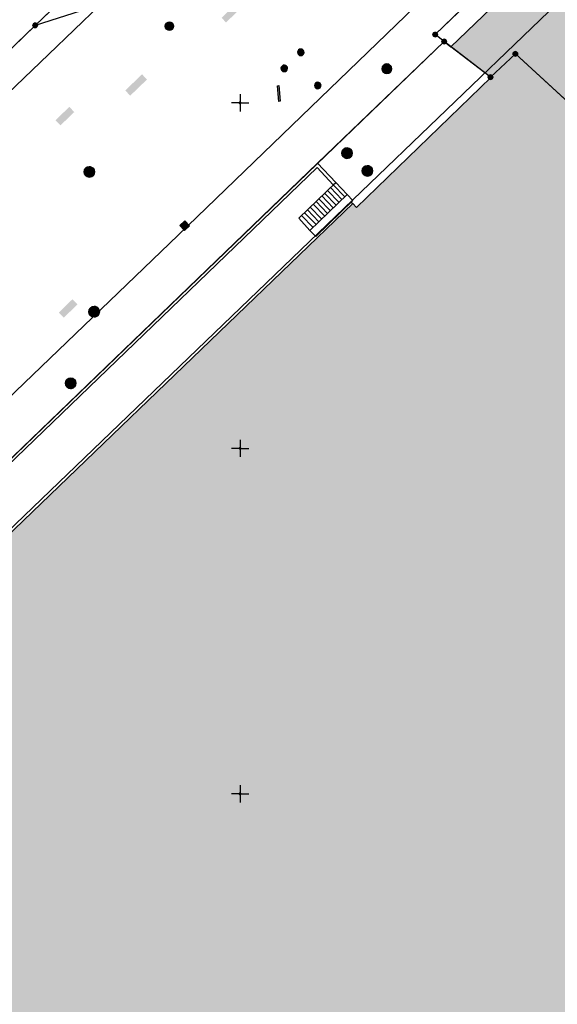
# Model space of a CAD drawing. Header units: metres. Extents: x 2695560 to 2696939, y 1260491 to 1262050.
# Tile 589 of 656: x 2696010 to 2696049, y 1261235 to 1261306. Entities that reach past the tile are written whole.
import ezdxf

# ---------------------------------------------------------------- set-up
doc = ezdxf.new("R2010")
doc.units = ezdxf.units.M
doc.linetypes.add('AUSGEZOGEN', pattern=[0])
for name, color, linetype in [('XR$1$AV_Flächen (EO)', 7, 'AUSGEZOGEN'), ('XR$1$AV_Gebäudeflächen (BB)', 7, 'AUSGEZOGEN'), ('XR$1$AV_Grenzpunkte', 7, 'AUSGEZOGEN'), ('XR$1$AV_Koordinatennetzpunkte', 7, 'AUSGEZOGEN'), ('XR$1$AV_Linien (BB)', 7, 'AUSGEZOGEN'), ('XR$1$AV_Linien (EO)', 7, 'AUSGEZOGEN'), ('XR$1$AW_LK_Schachtdeckel', 24, 'AUSGEZOGEN'), ('XR$1$EW_LK_Bauwerk', 1, 'AUSGEZOGEN'), ('XR$1$EW_LK_Bauwerk_FL_Linie_Punkt', 1, 'AUSGEZOGEN'), ('XR$1$EW_LK_Knoten', 1, 'AUSGEZOGEN'), ('XR$1$GA_LK_Rohrleitungsteil', 32, 'AUSGEZOGEN'), ('XR$1$Liegenschaftsgrenzen', 7, 'AUSGEZOGEN'), ('XR$1$PFAV', 255, 'AUSGEZOGEN'), ('XR$1$PFAW', 255, 'AUSGEZOGEN'), ('XR$1$PFEW', 255, 'AUSGEZOGEN'), ('XR$1$PFWA', 255, 'AUSGEZOGEN'), ('XR$1$RP_Abstandslinie', 7, 'AUSGEZOGEN'), ('XR$1$WA_LK_Absperrarmatur', 171, 'AUSGEZOGEN'), ('XR$1$WA_LK_Hydrant', 171, 'AUSGEZOGEN')]:
    doc.layers.add(name, color=color, linetype=linetype)

# ---------------------------------------------------------------- blocks, each defined once
blk = doc.blocks.new('COMPLEXOBJECT_583')
at = {"layer": 'XR$1$AV_Linien (BB)', "color": 7, "linetype": 'AUSGEZOGEN', "transparency": 33554687}
blk.add_line((6054.498, 11323.197), (6020.518, 11290.417), dxfattribs=at)
for centre, radius, start, end in [((6058.844, 11318.959), 6.07, 75.87896, 135.72332), ((6051.4, 11295.802), 30.384, 67.7154, 72.91826)]:
    blk.add_arc(centre, radius, start, end, dxfattribs=at)
blk = doc.blocks.new('COMPLEXOBJECT_629')
at = {"layer": 'XR$1$AV_Linien (BB)', "color": 7, "linetype": 'AUSGEZOGEN', "transparency": 33554687}
blk.add_lwpolyline([(6042.729, 11333.843), (6011.132, 11303.493), (6005.772, 11298.385)], dxfattribs=at)
for centre, radius, start, end in [((6039.387, 11337.27), 4.789, 358.34312, 28.11392), ((6039.391, 11337.271), 4.785, 314.23319, 358.33089)]:
    blk.add_arc(centre, radius, start, end, dxfattribs=at)
blk = doc.blocks.new('COMPLEXOBJECT_1360')
at = {"layer": 'XR$1$Liegenschaftsgrenzen', "color": 7, "linetype": 'AUSGEZOGEN', "transparency": 33554687}
blk.add_line((6040.722, 11334.891), (6010.17, 11305.6), dxfattribs=at)
blk.add_arc((6038.645, 11337.056), 3, 313.80499, 44.23062, dxfattribs=at)
blk = doc.blocks.new('COMPLEXOBJECT_1363')
at = {"layer": 'XR$1$Liegenschaftsgrenzen', "color": 7, "linetype": 'AUSGEZOGEN', "transparency": 33554687}
blk.add_lwpolyline([(6042, 11333.61), (6038.77, 11330.53), (6038.75, 11330.14), (6037.39, 11328.85), (6037.01, 11328.86), (6022.8, 11315.24), (6023.04, 11314.98), (6019.82, 11311.89), (6019.58, 11312.14), (6014.02, 11306.83), (6010.17, 11305.6)], dxfattribs=at)
blk.add_arc((6039.909, 11335.76), 2.999, 314.19145, 43.63646, dxfattribs=at)
blk = doc.blocks.new('BAV15')
at = {"layer": 'XR$1$PFAV', "transparency": 33554687}
blk.add_hatch(color=7, dxfattribs=at).paths.add_polyline_path([(0.5, 0), (0.49, 0.1), (0.46, 0.2), (0.41, 0.29), (0.34, 0.36), (0.26, 0.42), (0.17, 0.47), (0.08, 0.49), (-0.03, 0.5), (-0.13, 0.48), (-0.22, 0.45), (-0.31, 0.4), (-0.38, 0.33), (-0.44, 0.24), (-0.48, 0.15), (-0.5, 0.05), (-0.5, -0.05), (-0.48, -0.15), (-0.44, -0.24), (-0.38, -0.33), (-0.31, -0.4), (-0.22, -0.45), (-0.13, -0.48), (-0.03, -0.5), (0.08, -0.49), (0.17, -0.47), (0.26, -0.42), (0.34, -0.36), (0.41, -0.29), (0.46, -0.2), (0.49, -0.1)])
at = {"color": 7, "transparency": 33554687}
for start, end in [(90, 270), (270, 90)]:
    blk.add_arc((0, 0), 0.5, start, end, dxfattribs=at)
at = {"layer": 'XR$1$PFAV', "transparency": 33554687}
blk.add_circle((0, 0), 0.5, dxfattribs=at)
blk = doc.blocks.new('BAV2041')
at = {"color": 7, "transparency": 33554687}
for p, q in [((-0.05, 0), (-0.5, 0)), ((0, 0.5), (0, 0.05)), ((0.05, 0), (0.5, 0)), ((0, -0.05), (0, -0.5))]:
    blk.add_line(p, q, dxfattribs=at)
blk.add_circle((0, 0), 0.05, dxfattribs=at)
for start, end in [(90, 270), (270, 90)]:
    blk.add_arc((0, 0), 0.05, start, end, dxfattribs=at)
blk = doc.blocks.new('BAW2082')
at = {"layer": 'XR$1$PFAW', "transparency": 33554687}
blk.add_hatch(color=7, dxfattribs=at).paths.add_polyline_path([(0.509, -0.003), (0.499, 0.098), (0.469, 0.194), (0.42, 0.283), (0.354, 0.359), (0.274, 0.421), (0.183, 0.466), (0.085, 0.491), (-0.016, 0.496), (-0.116, 0.481), (-0.211, 0.446), (-0.297, 0.392), (-0.37, 0.323), (-0.428, 0.24), (-0.468, 0.147), (-0.488, 0.047), (-0.488, -0.054), (-0.468, -0.153), (-0.428, -0.246), (-0.37, -0.329), (-0.297, -0.398), (-0.211, -0.452), (-0.116, -0.487), (-0.016, -0.502), (0.085, -0.497), (0.183, -0.472), (0.274, -0.427), (0.354, -0.366), (0.42, -0.289), (0.469, -0.2), (0.499, -0.104)])
at = {"transparency": 33554687}
for start, end in [(91.19481, 268.80519), (268.80519, 91.19481)]:
    blk.add_arc((0.01, 0), 0.5, start, end, dxfattribs=at)
at = {"layer": 'XR$1$PFAW', "transparency": 33554687}
blk.add_circle((0.009, -0.003), 0.5, dxfattribs=at)
blk = doc.blocks.new('BAW2088')
at = {"layer": 'XR$1$PFAW', "transparency": 33554687}
blk.add_hatch(color=253, dxfattribs=at).paths.add_polyline_path([(0.51, 0), (0.5, 0.101), (0.47, 0.197), (0.421, 0.286), (0.355, 0.362), (0.275, 0.424), (0.184, 0.469), (0.086, 0.494), (-0.015, 0.499), (-0.115, 0.484), (-0.21, 0.449), (-0.296, 0.395), (-0.369, 0.326), (-0.427, 0.243), (-0.467, 0.15), (-0.487, 0.051), (-0.487, -0.051), (-0.467, -0.15), (-0.427, -0.243), (-0.369, -0.326), (-0.296, -0.395), (-0.21, -0.449), (-0.115, -0.484), (-0.015, -0.499), (0.086, -0.494), (0.184, -0.469), (0.275, -0.424), (0.355, -0.362), (0.421, -0.286), (0.47, -0.197), (0.5, -0.101)])
at = {"transparency": 33554687}
for start, end in [(91.19481, 268.80519), (268.80519, 91.19481)]:
    blk.add_arc((0.01, 0), 0.5, start, end, dxfattribs=at)
at = {"layer": 'XR$1$PFAW', "transparency": 33554687}
blk.add_circle((0.01, 0), 0.5, dxfattribs=at)
blk = doc.blocks.new('BAW2089')
at = {"layer": 'XR$1$PFAW', "transparency": 33554687}
blk.add_hatch(color=7, dxfattribs=at).paths.add_polyline_path([(-0.5, 0.5), (-0.5, -0.5), (0.5, -0.5), (0.5, 0.5)])
at = {"transparency": 33554687}
blk.add_lwpolyline([(-0.5, 0.5), (0.5, 0.5), (0.5, -0.5), (-0.5, -0.5), (-0.5, 0.5)], close=True, dxfattribs=at)
at = {"layer": 'XR$1$PFAW', "transparency": 33554687}
blk.add_lwpolyline([(-0.5, 0.5), (0.5, 0.5), (0.5, -0.5), (-0.5, -0.5), (-0.5, 0.5)], close=True, dxfattribs=at)
blk = doc.blocks.new('BWA2009')
at = {"true_color": 0x000000, "transparency": 33554687}
blk.add_hatch(color=18, dxfattribs=at).paths.add_polyline_path([(0.333, 0), (0.327, 0.067), (0.306, 0.131), (0.274, 0.19), (0.23, 0.242), (0.176, 0.283), (0.116, 0.313), (0.05, 0.329), (-0.017, 0.333), (-0.084, 0.323), (-0.147, 0.299), (-0.204, 0.264), (-0.253, 0.217), (-0.291, 0.162), (-0.318, 0.1), (-0.332, 0.034), (-0.332, -0.034), (-0.318, -0.1), (-0.291, -0.162), (-0.253, -0.217), (-0.204, -0.264), (-0.147, -0.299), (-0.084, -0.323), (-0.017, -0.333), (0.05, -0.329), (0.116, -0.313), (0.176, -0.283), (0.23, -0.242), (0.274, -0.19), (0.306, -0.131), (0.327, -0.067)])
at = {"layer": 'XR$1$PFWA', "transparency": 33554687}
blk.add_hatch(color=7, dxfattribs=at).paths.add_polyline_path([(0.5, 0), (0.49, 0.101), (0.459, 0.197), (0.41, 0.286), (0.344, 0.362), (0.264, 0.424), (0.174, 0.469), (0.076, 0.494), (-0.025, 0.499), (-0.125, 0.484), (-0.22, 0.449), (-0.306, 0.395), (-0.379, 0.326), (-0.437, 0.243), (-0.477, 0.15), (-0.497, 0.051), (-0.497, -0.051), (-0.477, -0.15), (-0.437, -0.243), (-0.379, -0.326), (-0.306, -0.395), (-0.22, -0.449), (-0.125, -0.484), (-0.025, -0.499), (0.076, -0.494), (0.174, -0.469), (0.264, -0.424), (0.344, -0.362), (0.41, -0.286), (0.459, -0.197), (0.49, -0.101)])
at = {"transparency": 33554687}
blk.add_circle((0, 0), 0.333, dxfattribs=at)
for start, end in [(90, 180), (180, 270), (0, 90), (270, 0)]:
    blk.add_arc((0, 0), 0.5, start, end, dxfattribs=at)
at = {"layer": 'XR$1$PFWA', "transparency": 33554687}
blk.add_circle((0, 0), 0.5, dxfattribs=at)
blk = doc.blocks.new('BWA965')
at = {"layer": 'XR$1$PFWA', "transparency": 33554687}
blk.add_hatch(color=7, dxfattribs=at).paths.add_polyline_path([(0, 0.5), (-0.05, 0.5), (-0.1, 0.49), (-0.15, 0.48), (-0.2, 0.46), (-0.24, 0.44), (-0.29, 0.41), (-0.33, 0.38), (-0.36, 0.34), (-0.4, 0.31), (-0.42, 0.26), (-0.45, 0.22), (-0.47, 0.17), (-0.48, 0.13), (-0.49, 0.08), (-0.5, 0.03), (-0.5, -0.03), (-0.49, -0.08), (-0.48, -0.13), (-0.47, -0.17), (-0.45, -0.22), (-0.42, -0.26), (-0.4, -0.31), (-0.36, -0.34), (-0.33, -0.38), (-0.29, -0.41), (-0.24, -0.44), (-0.2, -0.46), (-0.15, -0.48), (-0.1, -0.49), (-0.05, -0.5), (0, -0.5), (0.05, -0.5), (0.1, -0.49), (0.15, -0.48), (0.2, -0.46), (0.24, -0.44), (0.29, -0.41), (0.33, -0.38), (0.36, -0.34), (0.4, -0.31), (0.42, -0.26), (0.45, -0.22), (0.47, -0.17), (0.48, -0.13), (0.49, -0.08), (0.5, -0.03), (0.5, 0.03), (0.49, 0.08), (0.48, 0.13), (0.47, 0.17), (0.45, 0.22), (0.42, 0.26), (0.4, 0.31), (0.36, 0.34), (0.33, 0.38), (0.29, 0.41), (0.24, 0.44), (0.2, 0.46), (0.15, 0.48), (0.1, 0.49), (0.05, 0.5)])
at = {"transparency": 33554687}
blk.add_line((0, 0.5), (0, -0.5), dxfattribs=at)
for start, end in [(90, 270), (270, 90)]:
    blk.add_arc((0, 0), 0.5, start, end, dxfattribs=at)
blk = doc.blocks.new('BGA2013')
at = {"transparency": 33554687}
blk.add_hatch(color=36, dxfattribs=at).paths.add_polyline_path([(-0.291, -0.409), (0.352, 0.357), (0.291, 0.409), (-0.352, -0.357)])
at = {"color": 32, "transparency": 33554687}
blk.add_lwpolyline([(-0.291, -0.409), (-0.352, -0.357), (0.291, 0.409), (0.352, 0.357), (-0.291, -0.409)], close=True, dxfattribs=at)
blk = doc.blocks.new('BEW15')
at = {"layer": 'XR$1$PFEW', "transparency": 33554687}
h = blk.add_hatch(color=7, dxfattribs=at)
h.paths.add_polyline_path([(-0.5, 0), (-0.5, -0.05), (-0.49, -0.1), (-0.48, -0.15), (-0.46, -0.2), (-0.44, -0.24), (-0.41, -0.29), (-0.38, -0.33), (-0.34, -0.36), (-0.31, -0.4), (-0.26, -0.42), (-0.22, -0.45), (-0.17, -0.47), (-0.13, -0.48), (-0.08, -0.49), (-0.03, -0.5), (0.03, -0.5), (0.08, -0.49), (0.13, -0.48), (0.17, -0.47), (0.22, -0.45), (0.26, -0.42), (0.31, -0.4), (0.34, -0.36), (0.38, -0.33), (0.41, -0.29), (0.44, -0.24), (0.46, -0.2), (0.48, -0.15), (0.49, -0.1), (0.5, -0.05), (0.5, 0), (0.5, 0.05), (0.49, 0.1), (0.48, 0.15), (0.46, 0.2), (0.44, 0.24), (0.41, 0.29), (0.38, 0.33), (0.34, 0.36), (0.31, 0.4), (0.26, 0.42), (0.22, 0.45), (0.17, 0.47), (0.13, 0.48), (0.08, 0.49), (0.03, 0.5), (-0.03, 0.5), (-0.08, 0.49), (-0.13, 0.48), (-0.17, 0.47), (-0.22, 0.45), (-0.26, 0.42), (-0.31, 0.4), (-0.34, 0.36), (-0.38, 0.33), (-0.41, 0.29), (-0.44, 0.24), (-0.46, 0.2), (-0.48, 0.15), (-0.49, 0.1), (-0.5, 0.05)])
h.paths.add_polyline_path([(0.01, 0), (0.01, 0), (0.01, 0), (0.01, 0), (0.01, 0), (0.01, 0), (0.01, 0), (0.01, -0.01), (0.01, -0.01), (0.01, -0.01), (0.01, -0.01), (0.01, -0.01), (0, -0.01), (0, -0.01), (0, -0.01), (0, -0.01), (0, -0.01), (0, -0.01), (0, -0.01), (0, -0.01), (0, -0.01), (0, -0.01), (0, -0.01), (-0.01, -0.01), (-0.01, -0.01), (-0.01, -0.01), (-0.01, -0.01), (-0.01, 0), (-0.01, 0), (-0.01, 0), (-0.01, 0), (-0.01, 0), (-0.01, 0), (-0.01, 0), (-0.01, 0), (-0.01, 0), (-0.01, 0), (-0.01, 0.01), (-0.01, 0.01), (-0.01, 0.01), (-0.01, 0.01), (-0.01, 0.01), (0, 0.01), (0, 0.01), (0, 0.01), (0, 0.01), (0, 0.01), (0, 0.01), (0, 0.01), (0, 0.01), (0, 0.01), (0, 0.01), (0, 0.01), (0.01, 0.01), (0.01, 0.01), (0.01, 0.01), (0.01, 0.01), (0.01, 0.01), (0.01, 0.01), (0.01, 0), (0.01, 0), (0.01, 0)], flags=16)
at = {"color": 1, "transparency": 33554687}
for start, end in [(0, 180), (180, 0)]:
    blk.add_arc((0, 0), 0.5, start, end, dxfattribs=at)
at = {"layer": 'XR$1$PFEW', "transparency": 33554687}
blk.add_circle((0, 0), 0.5, dxfattribs=at)
blk = doc.blocks.new('BEWLP2574')
at = {"layer": 'XR$1$PFEW', "transparency": 33554687}
blk.add_hatch(color=7, dxfattribs=at).paths.add_polyline_path([(-0.5, 0), (-0.5, -0.05), (-0.49, -0.1), (-0.48, -0.15), (-0.46, -0.2), (-0.44, -0.24), (-0.41, -0.29), (-0.38, -0.33), (-0.34, -0.36), (-0.31, -0.4), (-0.26, -0.42), (-0.22, -0.45), (-0.17, -0.47), (-0.13, -0.48), (-0.08, -0.49), (-0.03, -0.5), (0.03, -0.5), (0.08, -0.49), (0.13, -0.48), (0.17, -0.47), (0.22, -0.45), (0.26, -0.42), (0.31, -0.4), (0.34, -0.36), (0.38, -0.33), (0.41, -0.29), (0.44, -0.24), (0.46, -0.2), (0.48, -0.15), (0.49, -0.1), (0.5, -0.05), (0.5, 0), (0.5, 0.05), (0.49, 0.1), (0.48, 0.15), (0.46, 0.2), (0.44, 0.24), (0.41, 0.29), (0.38, 0.33), (0.34, 0.36), (0.31, 0.39), (0.26, 0.42), (0.22, 0.45), (0.17, 0.47), (0.13, 0.48), (0.08, 0.49), (0.03, 0.5), (-0.03, 0.5), (-0.08, 0.49), (-0.13, 0.48), (-0.17, 0.47), (-0.22, 0.45), (-0.26, 0.42), (-0.31, 0.39), (-0.34, 0.36), (-0.38, 0.33), (-0.41, 0.29), (-0.44, 0.24), (-0.46, 0.2), (-0.48, 0.15), (-0.49, 0.1), (-0.5, 0.05)])
at = {"color": 1, "transparency": 33554687}
for start, end in [(90, 180), (0, 90), (180, 270), (270, 0)]:
    blk.add_arc((0, 0), 0.5, start, end, dxfattribs=at)
at = {"layer": 'XR$1$PFEW', "transparency": 33554687}
blk.add_circle((0, 0), 0.5, dxfattribs=at)
blk = doc.blocks.new('BEWLP2549_S')
at = {"layer": 'XR$1$PFEW', "transparency": 33554687}
blk.add_hatch(color=7, dxfattribs=at).paths.add_polyline_path([(0.5, 0), (0.49, 0.101), (0.459, 0.197), (0.41, 0.286), (0.344, 0.362), (0.264, 0.424), (0.174, 0.469), (0.076, 0.494), (-0.025, 0.499), (-0.125, 0.484), (-0.22, 0.449), (-0.306, 0.395), (-0.379, 0.326), (-0.437, 0.243), (-0.477, 0.15), (-0.497, 0.051), (-0.497, -0.051), (-0.477, -0.15), (-0.437, -0.243), (-0.379, -0.326), (-0.306, -0.395), (-0.22, -0.449), (-0.125, -0.484), (-0.025, -0.499), (0.076, -0.494), (0.174, -0.469), (0.264, -0.424), (0.344, -0.362), (0.41, -0.286), (0.459, -0.197), (0.49, -0.101)])
at = {"color": 1, "transparency": 33554687}
for p, q in [((0.354, -0.354), (-0.354, 0.354)), ((-0.354, -0.354), (0.354, 0.354))]:
    blk.add_line(p, q, dxfattribs=at)
for start, end in [(91.38095, 268.61905), (268.61905, 91.38095)]:
    blk.add_arc((0, 0), 0.5, start, end, dxfattribs=at)
at = {"layer": 'XR$1$PFEW', "transparency": 33554687}
blk.add_circle((0, 0), 0.5, dxfattribs=at)

msp = doc.modelspace()

# ---------------------------------------------------------------- hatches: boundary and pattern name
at = {"transparency": 33554687}
for points in [[(2696024.632, 1261305.957), (2696024.956, 1261305.621), (2696026.425, 1261307.036), (2696026.102, 1261307.372)], [(2696017.658, 1261300.7), (2696018.018, 1261300.325), (2696019.234, 1261301.494), (2696018.874, 1261301.869)], [(2696012.604, 1261298.546), (2696012.964, 1261298.172), (2696013.969, 1261299.138), (2696013.61, 1261299.512)], [(2696012.854, 1261284.632), (2696013.216, 1261284.263), (2696014.198, 1261285.228), (2696013.836, 1261285.597)]]:
    msp.add_hatch(color=7, dxfattribs=at).paths.add_polyline_path(points)
at = {"layer": 'XR$1$AV_Gebäudeflächen (BB)', "true_color": 0xd2d2d2, "transparency": 33554687}
for points in [[(2696060.963, 1261308.742), (2696065.958, 1261315.233), (2696058.807, 1261320.714), (2696041.242, 1261303.866), (2696044.104, 1261301.665), (2696045.902, 1261303.349), (2696054.27, 1261295.671), (2696059.875, 1261301.037), (2696055.337, 1261305.757), (2696057.542, 1261307.864), (2696059.172, 1261306.213)], [(2696054.27, 1261295.671), (2696045.902, 1261303.349), (2696044.104, 1261301.665), (2696044.133, 1261301.643), (2696034.4, 1261292.237), (2696034.13, 1261292.518), (2696002.52, 1261262.139), (2696002.786, 1261261.862), (2695994.387, 1261253.784), (2695990.057, 1261249.619), (2695973.611, 1261233.8), (2695973.334, 1261234.089), (2695966.481, 1261227.515), (2695966.749, 1261227.227), (2695965.083, 1261225.645), (2696013.63, 1261181.611), (2696088.872, 1261264.47), (2696088.212, 1261265.07), (2696088.037, 1261264.877), (2696087.555, 1261265.314), (2696087.468, 1261265.217), (2696083.18, 1261269.107), (2696083.267, 1261269.204), (2696082.786, 1261269.64), (2696082.957, 1261269.829), (2696082.29, 1261270.436), (2696082.118, 1261270.246), (2696081.637, 1261270.683), (2696081.549, 1261270.587), (2696077.248, 1261274.489), (2696077.335, 1261274.585), (2696076.854, 1261275.022), (2696077.03, 1261275.216), (2696076.368, 1261275.818), (2696076.191, 1261275.623), (2696075.71, 1261276.06), (2696075.623, 1261275.964), (2696071.322, 1261279.866), (2696071.409, 1261279.962), (2696070.928, 1261280.399), (2696071.102, 1261280.591), (2696070.44, 1261281.195), (2696070.264, 1261281.001), (2696069.782, 1261281.438), (2696069.695, 1261281.341), (2696065.396, 1261285.241), (2696065.484, 1261285.338), (2696065.002, 1261285.774), (2696065.175, 1261285.965), (2696064.507, 1261286.574), (2696064.333, 1261286.382), (2696063.851, 1261286.819), (2696063.764, 1261286.722), (2696059.448, 1261290.638), (2696059.535, 1261290.734), (2696059.054, 1261291.171), (2696059.229, 1261291.364), (2696058.194, 1261292.302), (2696057.932, 1261292.013), (2696054.098, 1261295.506)]]:
    msp.add_hatch(color=254, dxfattribs=at).paths.add_polyline_path(points)

# ---------------------------------------------------------------- linework, layer by layer
at = {"layer": 'XR$1$AV_Flächen (EO)', "color": 7, "linetype": 'AUSGEZOGEN', "transparency": 33554687}
for points in [[(2695972.336, 1261235.805), (2695971.112, 1261237.038), (2695977.611, 1261243.29), (2695977.763, 1261243.132), (2695999.966, 1261264.495), (2695999.846, 1261264.62), (2696031.542, 1261295.118), (2696032.719, 1261293.877), (2696032.898, 1261294.051), (2696031.587, 1261295.434), (2695970.798, 1261236.943), (2695972.13, 1261235.601), (2695972.336, 1261235.805)], [(2696032.898, 1261294.051), (2696030.223, 1261291.457), (2696031.035, 1261290.574), (2696031.451, 1261290.142), (2696034.147, 1261292.741), (2696033.731, 1261293.173), (2696032.898, 1261294.051)]]:
    msp.add_lwpolyline(points, close=True, dxfattribs=at)
at = {"layer": 'XR$1$AV_Linien (BB)', "color": 7, "linetype": 'AUSGEZOGEN', "transparency": 33554687}
for p, q in [((2696031.587, 1261295.434), (2696040.748, 1261304.246)), ((2696040.748, 1261304.246), (2696041.242, 1261303.866)), ((2696044.104, 1261301.665), (2696041.242, 1261303.866)), ((2696044.133, 1261301.643), (2696044.104, 1261301.665)), ((2695991.461, 1261256.825), (2696031.587, 1261295.434))]:
    msp.add_line(p, q, dxfattribs=at)
for points in [[(2696007.892, 1261302.296), (2696011.14, 1261305.41), (2696040.336, 1261333.401)], [(2696040.748, 1261304.246), (2696040.101, 1261304.743), (2696057.273, 1261321.284)], [(2696041.242, 1261303.866), (2696058.807, 1261320.714), (2696065.958, 1261315.233)], [(2696044.104, 1261301.665), (2696045.902, 1261303.349), (2696054.27, 1261295.671)], [(2696034.13, 1261292.518), (2696034.4, 1261292.237), (2696044.133, 1261301.643)], [(2696031.587, 1261295.434), (2696032.898, 1261294.051), (2696033.731, 1261293.173), (2696034.147, 1261292.741), (2696034.026, 1261292.624), (2696034.13, 1261292.518)], [(2695994.387, 1261253.784), (2696002.786, 1261261.862), (2696002.52, 1261262.139), (2696034.13, 1261292.518)], [(2695950.195, 1261221.771), (2695989.254, 1261259.286), (2696021.488, 1261290.227)]]:
    msp.add_lwpolyline(points, dxfattribs=at)
at = {"layer": 'XR$1$AV_Linien (EO)', "color": 7, "linetype": 'AUSGEZOGEN', "transparency": 33554687}
for p, q in [((2696032.302, 1261293.473), (2696033.141, 1261292.604)), ((2696032.511, 1261293.675), (2696033.349, 1261292.805)), ((2696032.719, 1261293.877), (2696033.558, 1261293.006)), ((2696033.731, 1261293.173), (2696031.035, 1261290.574)), ((2696031.47, 1261292.666), (2696032.305, 1261291.799)), ((2696031.678, 1261292.868), (2696032.514, 1261292)), ((2696031.886, 1261293.07), (2696032.723, 1261292.201)), ((2696032.094, 1261293.271), (2696032.932, 1261292.403)), ((2696030.845, 1261292.06), (2696031.679, 1261291.195)), ((2696031.053, 1261292.262), (2696031.888, 1261291.396)), ((2696031.261, 1261292.464), (2696032.097, 1261291.598)), ((2696030.429, 1261291.656), (2696031.262, 1261290.792)), ((2696031.47, 1261290.994), (2696030.637, 1261291.858))]:
    msp.add_line(p, q, dxfattribs=at)
at = {"layer": 'XR$1$Liegenschaftsgrenzen', "color": 7, "linetype": 'AUSGEZOGEN', "transparency": 33554687}
for p, q in [((2696040.101, 1261304.743), (2696057.273, 1261321.284)), ((2696011.14, 1261305.41), (2696007.892, 1261302.296)), ((2696040.748, 1261304.246), (2696040.101, 1261304.743))]:
    msp.add_line(p, q, dxfattribs=at)
for points in [[(2695962.638, 1261224.501), (2695970.798, 1261236.943), (2696040.748, 1261304.246)], [(2696109.13, 1261253.788), (2696097.056, 1261264.727), (2696095.29, 1261262.778), (2696057.263, 1261297.155), (2696055.005, 1261294.997), (2696045.902, 1261303.349), (2696044.104, 1261301.665), (2696040.748, 1261304.246)]]:
    msp.add_lwpolyline(points, dxfattribs=at)
at = {"layer": 'XR$1$RP_Abstandslinie', "color": 7, "linetype": 'AUSGEZOGEN', "transparency": 33554687}
msp.add_lwpolyline([(2696061.27, 1261318.85), (2696034.13, 1261292.79), (2695964.57, 1261225.99)], dxfattribs=at)

# ---------------------------------------------------------------- block references
at = {"layer": 'XR$1$AV_Grenzpunkte', "color": 7, "linetype": 'AUSGEZOGEN', "lineweight": -3, "transparency": 33554687, "xscale": 0.3249999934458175, "yscale": 0.3249999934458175}
for p in [(2696011.14, 1261305.41), (2696040.101, 1261304.743), (2696040.748, 1261304.246), (2696045.902, 1261303.349), (2696044.104, 1261301.665)]:
    msp.add_blockref('BAV15', p, dxfattribs=at)
at = {"layer": 'XR$1$AV_Koordinatennetzpunkte', "color": 7, "linetype": 'AUSGEZOGEN', "lineweight": -3, "transparency": 33554687, "xscale": 1.25, "yscale": 1.25}
for p in [(2696025.97, 1261299.81), (2696025.97, 1261274.81), (2696025.97, 1261249.81)]:
    msp.add_blockref('BAV2041', p, dxfattribs=at)
at = {"layer": 'XR$1$AV_Linien (BB)', "color": 7, "linetype": 'AUSGEZOGEN', "lineweight": -3, "transparency": 33554687}
for name in ['COMPLEXOBJECT_629', 'COMPLEXOBJECT_583']:
    msp.add_blockref(name, (2690000.97, 1249999.81), dxfattribs=at)
at = {"layer": 'XR$1$AW_LK_Schachtdeckel', "color": 24, "linetype": 'AUSGEZOGEN', "lineweight": -3, "transparency": 33554687}
for name, p, xscale, yscale, rotation in [('BAW2082', (2696033.715, 1261296.169), 0.7499999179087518, 0.7499999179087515, 312.460950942), ('BAW2089', (2696021.961, 1261290.921), 0.5000000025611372, 0.5000000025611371, 222.7238050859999)]:
    msp.add_blockref(name, p, dxfattribs=dict(at, xscale=xscale, yscale=yscale, rotation=rotation))
for name, p, xscale, yscale in [('BAW2082', (2696035.184, 1261294.882), 0.7499999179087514, 0.7499999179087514), ('BAW2088', (2696015.398, 1261284.693), 0.7578193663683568, 0.7578193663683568)]:
    msp.add_blockref(name, p, dxfattribs=dict(at, xscale=xscale, yscale=yscale))
at = {"layer": 'XR$1$EW_LK_Bauwerk', "color": 1, "linetype": 'AUSGEZOGEN', "lineweight": -3, "transparency": 33554687, "xscale": 0.6874999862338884, "yscale": 0.6874999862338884}
msp.add_blockref('BEWLP2574', (2696036.603, 1261302.275), dxfattribs=at)
at = {"layer": 'XR$1$EW_LK_Bauwerk_FL_Linie_Punkt', "color": 1, "linetype": 'AUSGEZOGEN', "lineweight": -3, "transparency": 33554687, "xscale": 0.5999999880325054, "yscale": 0.5999999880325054}
msp.add_blockref('BEW15', (2696020.856, 1261305.352), dxfattribs=at)
at = {"layer": 'XR$1$EW_LK_Knoten', "color": 1, "linetype": 'AUSGEZOGEN', "lineweight": -3, "transparency": 33554687, "xscale": 0.749999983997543, "yscale": 0.749999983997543}
msp.add_blockref('BEWLP2549_S', (2696015.063, 1261294.811), dxfattribs=at)
at = {"layer": 'XR$1$GA_LK_Rohrleitungsteil', "color": 32, "linetype": 'AUSGEZOGEN', "lineweight": -3, "transparency": 33554687, "xscale": 1.137499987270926, "yscale": 1.137499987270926, "rotation": 45}
msp.add_blockref('BGA2013', (2696028.775, 1261300.484), dxfattribs=at)
at = {"layer": 'XR$1$Liegenschaftsgrenzen', "color": 7, "linetype": 'AUSGEZOGEN', "lineweight": -3, "transparency": 33554687}
for name in ['COMPLEXOBJECT_1360', 'COMPLEXOBJECT_1363']:
    msp.add_blockref(name, (2690000.97, 1249999.81), dxfattribs=at)
at = {"layer": 'XR$1$WA_LK_Absperrarmatur', "color": 171, "linetype": 'AUSGEZOGEN', "lineweight": -3, "transparency": 33554687}
for p, xscale, yscale, rotation in [((2696030.374, 1261303.461), 0.4755282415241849, 0.475528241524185, 44.43068398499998), ((2696029.172, 1261302.298), 0.475528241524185, 0.475528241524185, 43.67333633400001), ((2696031.599, 1261301.061), 0.4755282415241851, 0.4755282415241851, 315.627590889)]:
    msp.add_blockref('BWA965', p, dxfattribs=dict(at, xscale=xscale, yscale=yscale, rotation=rotation))
at = {"layer": 'XR$1$WA_LK_Hydrant', "color": 171, "linetype": 'AUSGEZOGEN', "lineweight": -3, "transparency": 33554687, "xscale": 0.7499999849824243, "yscale": 0.7499999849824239, "rotation": 313.18361784}
msp.add_blockref('BWA2009', (2696013.71, 1261279.517), dxfattribs=at)

doc.saveas('drawing.dxf')
